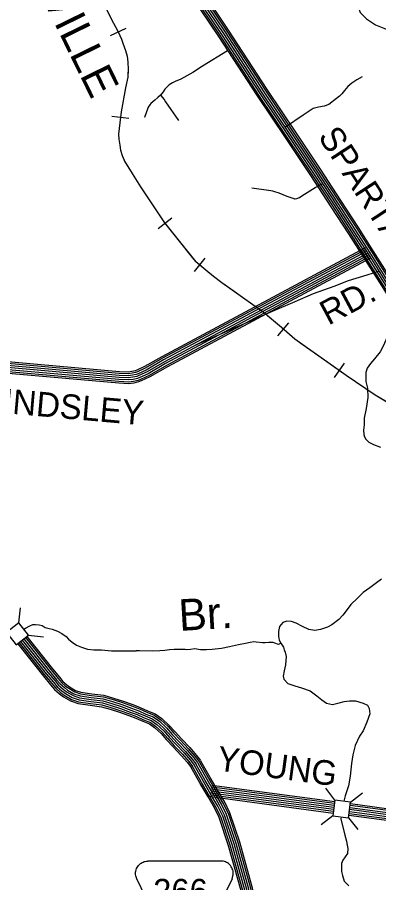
# Model space of a CAD drawing. Extents: x 1788175 to 1969470, y 584502 to 738744.
# Drawn here: x 1892003 to 1897454, y 653258 to 666294 of the extents above; entities that cross this region are included whole.
import ezdxf

# ---------------------------------------------------------------- set-up
doc = ezdxf.new("R2010")
doc.units = 0
for name, color, linetype in [('DESIGN - CONTOURS - Intermediate with optional Text', 7, 'Continuous'), ('DESIGN - DRAINAGE - Bridges and Cross Drains Size Text', 7, 'Continuous'), ('DESIGN - ROW - Easement Linework and Patterning', 7, 'Continuous'), ('DESIGN - ROW - Right-of-Way and Easement Labels', 7, 'Continuous'), ('DESIGN - TRANSPORTATION - Text', 7, 'Continuous'), ('DESIGN - VEGETATION - Features with Text', 7, 'Continuous'), ('SURVEY - CENTERLINE - Preliminary Text', 7, 'Continuous'), ('SURVEY - CONTROL with Text', 7, 'Continuous'), ('SURVEY - DRAINAGE - Storm Sewer', 7, 'Continuous'), ('SURVEY - TRANSPORTATION - Roads', 7, 'Continuous')]:
    doc.layers.add(name, color=color, linetype=linetype)

msp = doc.modelspace()

# ---------------------------------------------------------------- linework, layer by layer
at = {"layer": 'DESIGN - CONTOURS - Intermediate with optional Text'}
for p, q in [((1893408, 666021), (1893644, 666129)), ((1893430, 664805), (1893688, 664776)), ((1894128, 663114), (1894332, 663276)), ((1894834, 662665), (1894669, 662464)), ((1896096, 661693), (1895927, 661495)), ((1896931, 661082), (1896783, 660868))]:
    msp.add_line(p, q, dxfattribs=at)
for points in [[(1892647, 667853), (1893420, 666272), (1893521, 666087), (1893575, 665967), (1893595, 665903), (1893636, 665795), (1893660, 665707), (1893670, 665617), (1893675, 665507), (1893669, 665391), (1893634, 665231), (1893568, 664871), (1893549, 664703), (1893532, 664533), (1893536, 664457), (1893549, 664369), (1893561, 664295), (1893585, 664215), (1893622, 664125), (1893734, 663939), (1893861, 663742)], [(1893228, 666664), (1893420, 666272), (1893521, 666087), (1893526, 666075)], [(1893526, 666075), (1893575, 665967), (1893595, 665903), (1893636, 665795), (1893660, 665707), (1893670, 665617), (1893675, 665507), (1893672, 665440)], [(1893672, 665440), (1893669, 665391), (1893634, 665231), (1893568, 664871), (1893559, 664790)], [(1893559, 664790), (1893549, 664703), (1893532, 664533), (1893536, 664457), (1893549, 664369), (1893561, 664295), (1893585, 664215), (1893614, 664143)], [(1893614, 664143), (1893622, 664125), (1893734, 663939), (1893861, 663742)], [(1893861, 663742), (1894226, 663200), (1894694, 662612)], [(1893861, 663742), (1894226, 663200), (1894230, 663195)], [(1894230, 663195), (1894641, 662678)], [(1894641, 662678), (1894694, 662612)], [(1897401, 660602), (1896966, 660899), (1896465, 661248), (1896188, 661448), (1895986, 661622), (1895714, 661854), (1895401, 662074), (1895087, 662293), (1894962, 662390), (1894849, 662485), (1894694, 662612)], [(1894752, 662564), (1894694, 662612)], [(1895275, 662162), (1895087, 662293), (1894962, 662390), (1894849, 662485), (1894752, 662564)], [(1895808, 661773), (1895714, 661854), (1895401, 662074), (1895275, 662162)], [(1896317, 661355), (1896188, 661448), (1895986, 661622), (1895808, 661773)], [(1896857, 660975), (1896465, 661248), (1896317, 661355)], [(1897401, 660602), (1896966, 660899), (1896857, 660975)], [(1897751, 660394), (1897401, 660602)], [(1897629, 660467), (1897401, 660602)]]:
    msp.add_lwpolyline(points, dxfattribs=at)
at = {"layer": 'DESIGN - ROW - Easement Linework and Patterning'}
for points in [[(1894280, 652337), (1893805, 653318), (1893795, 653345), (1893790, 653363), (1893788, 653381), (1893787, 653396), (1893787, 653414), (1893790, 653430), (1893795, 653454), (1893802, 653471), (1893810, 653487), (1893820, 653504), (1893830, 653517), (1893846, 653533), (1893860, 653545), (1893873, 653554), (1893886, 653562), (1893902, 653569), (1893918, 653575), (1893931, 653578), (1893952, 653582), (1893972, 653583)], [(1895242, 653318), (1895248, 653335), (1895256, 653359), (1895259, 653375), (1895261, 653396), (1895260, 653411), (1895258, 653429), (1895253, 653451), (1895246, 653469), (1895240, 653484), (1895231, 653499), (1895219, 653515), (1895207, 653529), (1895188, 653545), (1895173, 653555), (1895159, 653563), (1895145, 653570), (1895129, 653575), (1895109, 653580), (1895095, 653582), (1895076, 653583), (1893972, 653583)], [(1895242, 653318), (1894769, 652340), (1894754, 652320), (1894740, 652303), (1894726, 652290), (1894698, 652267), (1894676, 652253), (1894652, 652240), (1894619, 652227), (1894582, 652216), (1894550, 652212), (1894515, 652211), (1894478, 652214), (1894437, 652223), (1894401, 652237), (1894366, 652256), (1894344, 652271), (1894314, 652296), (1894280, 652337)]]:
    msp.add_lwpolyline(points, dxfattribs=at)
at = {"layer": 'DESIGN - TRANSPORTATION - Text'}
for points in [[(1897131, 666585), (1897131, 666520), (1897152, 666436), (1897177, 666365), (1897269, 666273), (1897407, 666180), (1897531, 666129), (1897672, 666070), (1897826, 665999), (1897979, 665911), (1898104, 665832), (1898233, 665741), (1898331, 665655), (1898430, 665572), (1898541, 665491), (1898671, 665408), (1898754, 665351), (1898824, 665305), (1898905, 665244), (1898941, 665176), (1898938, 665064), (1898905, 665000), (1898859, 664944)], [(1897898, 661555), (1897854, 661547), (1897691, 661525), (1897635, 661504), (1897576, 661466), (1897529, 661352), (1897476, 661254), (1897389, 661147), (1897329, 661079), (1897280, 661008), (1897261, 660945), (1897259, 660808), (1897286, 660709), (1897289, 660565), (1897266, 660399), (1897237, 660257), (1897234, 660153), (1897225, 660075), (1897229, 660009), (1897238, 659975), (1897258, 659939), (1897306, 659896), (1897374, 659858), (1897481, 659821)], [(1897498, 657829), (1897423, 657773), (1897323, 657702), (1897222, 657627), (1897134, 657543), (1897033, 657450), (1896979, 657374), (1896912, 657286), (1896855, 657223), (1896747, 657144), (1896681, 657106), (1896578, 657071), (1896492, 657059), (1896402, 657072), (1896307, 657119), (1896209, 657167), (1896141, 657194), (1896068, 657200), (1896007, 657175), (1895959, 657115), (1895944, 657043)], [(1892102, 657076), (1892129, 657093), (1892193, 657125), (1892238, 657148), (1892279, 657148), (1892334, 657143), (1892380, 657130), (1892425, 657102), (1892485, 657088), (1892530, 657075), (1892612, 657047), (1892676, 657011), (1892740, 656965), (1892777, 656924), (1892831, 656883), (1892895, 656837), (1892973, 656806), (1893060, 656778), (1893160, 656764), (1893274, 656764), (1893425, 656751), (1893794, 656749)], [(1895944, 657043), (1895944, 656973), (1895955, 656911), (1895979, 656867), (1896016, 656806)], [(1895979, 656867), (1895943, 656847), (1895889, 656867), (1895861, 656878), (1895799, 656878), (1895743, 656870), (1895701, 656869), (1895607, 656883), (1895569, 656884), (1895515, 656876), (1895443, 656859), (1895341, 656839), (1895205, 656810), (1895081, 656785), (1894941, 656770), (1894859, 656767), (1894765, 656767), (1894683, 656783)], [(1896016, 656806), (1896026, 656764), (1896046, 656732), (1896061, 656664), (1896048, 656542), (1896026, 656450), (1896013, 656368), (1896025, 656326), (1896084, 656261), (1896190, 656221), (1896290, 656192), (1896421, 656147), (1896519, 656074), (1896598, 656011), (1896666, 655963), (1896758, 655940), (1896860, 655966), (1896932, 655989), (1897016, 655998), (1897102, 655995), (1897220, 655961), (1897287, 655930), (1897313, 655884), (1897322, 655802), (1897277, 655674), (1897218, 655543), (1897164, 655465), (1897097, 655323), (1897066, 655185), (1897043, 655051), (1897025, 654861), (1896998, 654717), (1896951, 654567), (1896927, 654485)], [(1894683, 656783), (1894617, 656770), (1894561, 656768), (1894535, 656770), (1894439, 656771), (1894368, 656771), (1894298, 656764), (1894230, 656756), (1894151, 656751), (1894049, 656748), (1893846, 656749), (1893794, 656749)], [(1896890, 654250), (1896884, 654221), (1896943, 653974), (1896970, 653883), (1896975, 653846), (1896988, 653773), (1896984, 653696), (1896913, 653597), (1896895, 653545), (1896892, 653427), (1896906, 653365), (1896933, 653280), (1897006, 653210)]]:
    msp.add_lwpolyline(points, dxfattribs=at)
at = {"layer": 'SURVEY - CENTERLINE - Preliminary Text'}
for points in [[(1897981, 661718), (1897752, 662072), (1897604, 662305), (1897324, 662748), (1897101, 663096), (1896838, 663502), (1896527, 663977), (1896156, 664533), (1895725, 665174), (1895142, 666069), (1894724, 666694)], [(1898006, 661736), (1897779, 662089), (1897631, 662322), (1897350, 662765), (1897127, 663113), (1896864, 663519), (1896553, 663994), (1896181, 664550), (1895751, 665191), (1895168, 666086), (1894749, 666711)], [(1898027, 661751), (1897800, 662103), (1897652, 662336), (1897372, 662778), (1897148, 663127), (1896885, 663533), (1896575, 664009), (1896203, 664564), (1895772, 665206), (1895189, 666101), (1894771, 666726)], [(1897885, 661650), (1897653, 662009), (1897505, 662242), (1897225, 662685), (1897002, 663032), (1896739, 663438), (1896429, 663912), (1896058, 664467), (1895627, 665109), (1895044, 666004), (1894626, 666629)], [(1897905, 661664), (1897674, 662022), (1897526, 662256), (1897245, 662698), (1897022, 663046), (1896760, 663452), (1896450, 663926), (1896078, 664481), (1895647, 665123), (1895065, 666018), (1894646, 666642)], [(1897930, 661682), (1897700, 662039), (1897552, 662272), (1897272, 662715), (1897048, 663062), (1896786, 663469), (1896476, 663943), (1896104, 664498), (1895673, 665140), (1895090, 666035), (1894672, 666660)], [(1897956, 661700), (1897726, 662055), (1897578, 662289), (1897298, 662731), (1897075, 663079), (1896812, 663485), (1896502, 663960), (1896130, 664515), (1895699, 665157), (1895116, 666052), (1894698, 666677)]]:
    msp.add_lwpolyline(points, dxfattribs=at)
at = {"layer": 'SURVEY - CONTROL with Text'}
for points in [[(1892102, 656930), (1892488, 656446), (1892597, 656316), (1892649, 656252), (1892713, 656196), (1892762, 656160), (1892858, 656105), (1892951, 656071), (1893119, 656049), (1893298, 656026), (1893439, 655986), (1893582, 655941), (1893728, 655887), (1893835, 655848), (1893944, 655798), (1894054, 655754), (1894147, 655689), (1894256, 655589), (1894341, 655491), (1894439, 655386), (1894564, 655255), (1894664, 655141), (1894722, 655066)], [(1892126, 656950), (1892512, 656465), (1892620, 656336), (1892672, 656274), (1892732, 656220), (1892779, 656186), (1892871, 656133), (1892958, 656102), (1893123, 656080), (1893305, 656056), (1893448, 656016), (1893592, 655970), (1893739, 655916), (1893847, 655876), (1893956, 655827), (1894069, 655781), (1894166, 655713), (1894278, 655611), (1894364, 655512), (1894461, 655408), (1894587, 655276), (1894688, 655161), (1894746, 655084)], [(1892146, 656965), (1892532, 656481), (1892639, 656352), (1892690, 656291), (1892748, 656239), (1892792, 656207), (1892882, 656155), (1892964, 656126), (1893126, 656104), (1893310, 656081), (1893455, 656039), (1893600, 655993), (1893747, 655940), (1893857, 655899), (1893966, 655849), (1894081, 655803), (1894182, 655733), (1894296, 655628), (1894382, 655528), (1894479, 655425), (1894605, 655293), (1894707, 655176), (1894766, 655099)], [(1892009, 656857), (1892397, 656370), (1892505, 656240), (1892564, 656170), (1892638, 656103), (1892698, 656060), (1892808, 655997), (1892922, 655955), (1893103, 655931), (1893275, 655909), (1893405, 655872), (1893543, 655828), (1893687, 655776), (1893790, 655738), (1893897, 655689), (1893997, 655649), (1894072, 655596), (1894171, 655506), (1894253, 655412), (1894352, 655305), (1894477, 655175), (1894572, 655066), (1894627, 654994)], [(1892029, 656873), (1892416, 656387), (1892525, 656257), (1892582, 656188), (1892654, 656123), (1892712, 656082), (1892819, 656020), (1892928, 655981), (1893107, 655957), (1893280, 655935), (1893412, 655897), (1893552, 655853), (1893696, 655800), (1893800, 655762), (1893907, 655713), (1894010, 655671), (1894088, 655616), (1894189, 655524), (1894272, 655429), (1894371, 655322), (1894496, 655193), (1894592, 655082), (1894648, 655009)], [(1892053, 656892), (1892440, 656406), (1892549, 656277), (1892605, 656209), (1892674, 656147), (1892728, 656108), (1892832, 656048), (1892936, 656011), (1893111, 655987), (1893286, 655965), (1893421, 655927), (1893562, 655882), (1893707, 655829), (1893812, 655790), (1893919, 655741), (1894024, 655699), (1894108, 655641), (1894211, 655546), (1894295, 655450), (1894394, 655344), (1894518, 655214), (1894616, 655102), (1894673, 655028)], [(1892078, 656911), (1892464, 656426), (1892573, 656297), (1892627, 656231), (1892693, 656171), (1892745, 656134), (1892845, 656076), (1892943, 656041), (1893115, 656018), (1893292, 655995), (1893430, 655956), (1893572, 655911), (1893718, 655858), (1893823, 655819), (1893931, 655770), (1894039, 655726), (1894127, 655665), (1894234, 655568), (1894318, 655470), (1894416, 655365), (1894541, 655234), (1894640, 655121), (1894697, 655047)], [(1895717, 652294), (1895667, 652679), (1895550, 653177), (1895358, 653866), (1895211, 654308), (1895132, 654469), (1895032, 654638), (1894914, 654840), (1894774, 655090)], [(1895544, 652272), (1895495, 652648), (1895381, 653133), (1895191, 653815), (1895049, 654241), (1894978, 654386), (1894881, 654550), (1894763, 654754), (1894622, 655004)], [(1895568, 652275), (1895520, 652652), (1895405, 653139), (1895215, 653823), (1895072, 654251), (1895000, 654397), (1894902, 654562), (1894784, 654766), (1894643, 655016)], [(1895599, 652279), (1895550, 652658), (1895435, 653147), (1895244, 653832), (1895101, 654262), (1895027, 654412), (1894929, 654578), (1894811, 654781), (1894670, 655032)], [(1895630, 652283), (1895581, 652663), (1895465, 653155), (1895274, 653841), (1895129, 654274), (1895055, 654427), (1894956, 654594), (1894838, 654797), (1894697, 655047)], [(1895661, 652287), (1895611, 652669), (1895495, 653162), (1895304, 653850), (1895158, 654286), (1895082, 654442), (1894983, 654609), (1894865, 654812), (1894724, 655062)], [(1895691, 652291), (1895642, 652674), (1895525, 653170), (1895333, 653859), (1895187, 654298), (1895109, 654456), (1895009, 654625), (1894892, 654827), (1894751, 655077)]]:
    msp.add_lwpolyline(points, dxfattribs=at)
at = {"layer": 'SURVEY - DRAINAGE - Storm Sewer'}
for p, q in [((1892025, 657173), (1892051, 657398)), ((1892173, 656986), (1892398, 656960)), ((1896794, 654502), (1896655, 654682)), ((1897030, 654472), (1897209, 654611)), ((1896764, 654266), (1896585, 654127)), ((1897000, 654236), (1897139, 654057))]:
    msp.add_line(p, q, dxfattribs=at)
for points in [[(1891839, 657025), (1891986, 656839), (1892173, 656986), (1892025, 657173)], [(1896764, 654266), (1897000, 654236), (1897030, 654472), (1896794, 654502)]]:
    msp.add_lwpolyline(points, close=True, dxfattribs=at)
at = {"layer": 'SURVEY - TRANSPORTATION - Roads'}
for points in [[(1895172, 665791), (1894796, 665558), (1894651, 665463), (1894472, 665362), (1894384, 665326), (1894346, 665306), (1894295, 665275), (1894267, 665253), (1894229, 665211), (1894202, 665171), (1894164, 665123), (1894124, 665086), (1894077, 665044), (1894017, 664994), (1894001, 664978), (1893977, 664939), (1893922, 664787), (1893922, 664785)], [(1897206, 665399), (1897122, 665351), (1897048, 665302), (1896991, 665254), (1896937, 665194), (1896898, 665143), (1896864, 665107), (1896820, 665069), (1896701, 664980), (1896631, 664956), (1896547, 664939), (1896465, 664919), (1896373, 664858), (1896314, 664818), (1896047, 664639)], [(1894165, 665124), (1894216, 665057), (1894238, 665021), (1894433, 664738)], [(1895541, 663727), (1895792, 663692), (1895829, 663685), (1895852, 663680), (1895881, 663672), (1895949, 663651), (1896069, 663602), (1896173, 663563), (1896185, 663560), (1896192, 663559), (1896218, 663563), (1896258, 663578), (1896297, 663603), (1896498, 663732), (1896612, 663792)], [(1897249, 662821), (1894183, 661182), (1893922, 661032), (1893805, 660978), (1893780, 660969), (1893731, 660957), (1893678, 660950), (1893544, 660956), (1891013, 661179), (1890905, 661187), (1890871, 661187), (1890841, 661187), (1890792, 661167), (1890776, 661154), (1890748, 661136), (1890729, 661104), (1890712, 661070), (1890684, 660905), (1890647, 660568)], [(1897261, 662798), (1894195, 661159), (1893933, 661009), (1893815, 660955), (1893787, 660944), (1893735, 660932), (1893679, 660924), (1893542, 660930), (1891011, 661154), (1890904, 661161), (1890872, 661161), (1890846, 661161), (1890806, 661145), (1890792, 661133), (1890767, 661118), (1890752, 661092), (1890737, 661062), (1890710, 660901), (1890673, 660565)], [(1897275, 662771), (1894210, 661132), (1893948, 660981), (1893826, 660926), (1893796, 660914), (1893741, 660901), (1893681, 660893), (1893540, 660899), (1891008, 661123), (1890903, 661130), (1890872, 661130), (1890852, 661130), (1890822, 661118), (1890809, 661107), (1890807, 661106), (1890790, 661095), (1890779, 661077), (1890767, 661052), (1890741, 660897), (1890703, 660562)], [(1897290, 662743), (1894225, 661105), (1893962, 660954), (1893838, 660897), (1893806, 660885), (1893747, 660871), (1893682, 660862), (1893538, 660868), (1891006, 661092), (1890902, 661099), (1890872, 661099), (1890858, 661099), (1890838, 661091), (1890826, 661081), (1890822, 661079), (1890812, 661073), (1890806, 661063), (1890796, 661043), (1890771, 660892), (1890734, 660559)], [(1897290, 662743), (1894225, 661105), (1893962, 660954), (1893838, 660897), (1893806, 660885), (1893747, 660871), (1893682, 660862), (1893538, 660868), (1891006, 661092), (1890902, 661099), (1890872, 661099), (1890858, 661099), (1890838, 661091), (1890826, 661081), (1890822, 661079), (1890812, 661073), (1890806, 661063), (1890796, 661043), (1890771, 660892), (1890734, 660559)], [(1897304, 662716), (1894240, 661078), (1893976, 660926), (1893850, 660869), (1893815, 660855), (1893752, 660840), (1893684, 660831), (1893536, 660837), (1891003, 661061), (1890901, 661068), (1890872, 661068), (1890864, 661068), (1890854, 661064), (1890843, 661055), (1890837, 661052), (1890835, 661050), (1890834, 661048), (1890826, 661033), (1890802, 660888), (1890765, 660555)], [(1897319, 662689), (1894255, 661051), (1893990, 660898), (1893862, 660840), (1893824, 660825), (1893758, 660810), (1893685, 660800), (1893534, 660806), (1891001, 661030), (1890900, 661037), (1890872, 661037), (1890870, 661037), (1890861, 661029), (1890858, 661027), (1890856, 661023), (1890833, 660884), (1890796, 660552)], [(1897331, 662667), (1894267, 661029), (1894001, 660876), (1893872, 660817), (1893831, 660802), (1893762, 660785), (1893686, 660775), (1893533, 660781), (1890999, 661005), (1890899, 661013), (1890880, 661012), (1890879, 661012), (1890857, 660880), (1890820, 660549)], [(1897465, 662468), (1897277, 662409), (1896993, 662323), (1896780, 662240), (1896465, 662127), (1896191, 662006), (1895848, 661863), (1895344, 661642), (1894681, 661349)], [(1894936, 654704), (1896788, 654456)], [(1894939, 654728), (1896791, 654480)], [(1894920, 654581), (1896773, 654333)], [(1894924, 654611), (1896776, 654363)], [(1894928, 654642), (1896780, 654394)], [(1894928, 654642), (1896780, 654394)], [(1894932, 654673), (1896784, 654425)], [(1894916, 654555), (1896769, 654307)], [(1897027, 654449), (1897786, 654347)], [(1897012, 654332), (1897770, 654231)], [(1897016, 654363), (1897774, 654261)], [(1897016, 654363), (1897774, 654261)], [(1897020, 654393), (1897778, 654292)], [(1897024, 654424), (1897782, 654323)], [(1897005, 654276), (1897763, 654174)], [(1897008, 654301), (1897766, 654200)]]:
    msp.add_lwpolyline(points, dxfattribs=at)

# ---------------------------------------------------------------- texts
at = {"layer": 'DESIGN - DRAINAGE - Bridges and Cross Drains Size Text'}
msp.add_text('Br.', height=475, rotation=3.4305, dxfattribs=at).set_placement((1894451, 657050))
at = {"layer": 'DESIGN - ROW - Easement Linework and Patterning'}
msp.add_text('266', height=369.6, dxfattribs=at).set_placement((1894052, 652945))
at = {"layer": 'DESIGN - ROW - Right-of-Way and Easement Labels'}
for s, rotation, p in [('SPARTA', 303.1635, (1896530, 664497)), ('RD.', 28.1307, (1896696, 661647)), ('LINDSLEY', 354.9486, (1891509, 660358)), ('YOUNG', 352.3783, (1895001, 654951))]:
    msp.add_text(s, height=370, rotation=rotation, dxfattribs=at).set_placement(p)
at = {"layer": 'DESIGN - VEGETATION - Features with Text'}
msp.add_text('NASHVILLE', height=475, rotation=296.0732, dxfattribs=at).set_placement((1891590, 668184))

doc.saveas('drawing.dxf')
